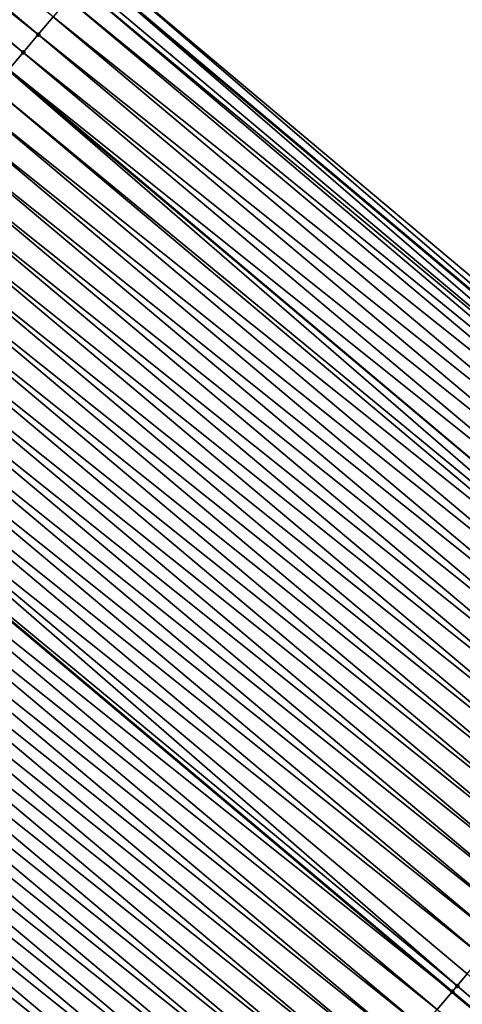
# Model space of a CAD drawing. Header units: feet. Extents: x 2007189 to 2022806, y 818621 to 837694.
# Tile 386 of 656: x 2016901 to 2016911, y 819008 to 819029. Entities that reach past the tile are written whole.
import ezdxf

# ---------------------------------------------------------------- set-up
doc = ezdxf.new("R2010")
doc.units = ezdxf.units.FT
doc.header["$MEASUREMENT"] = 0
for name, color, linetype, lineweight in [('EP_Travel Lane', 172, 'Continuous', 53), ('Road Shots', 141, 'Continuous', 100), ('Road X-Section', 40, 'Continuous', 13), ('STRIPING', 60, 'Continuous', 53)]:
    doc.layers.add(name, color=color, linetype=linetype, lineweight=lineweight)
doc.layers.add('I-77-MM17-21_SB-Surface-Border', color=7, linetype='Continuous')
doc.layers.add('I-77-MM17-21_SB-Surface-TIN', color=7, linetype='Continuous')

msp = doc.modelspace()

# ---------------------------------------------------------------- linework, layer by layer
at = {"layer": 'EP_Travel Lane'}
msp.add_polyline3d([(2016734.380056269, 819171.5816410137, 274.3019561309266), (2016749.65505463, 819158.6942299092, 274.5888565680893), (2016764.952011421, 819145.8127301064, 274.8540412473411), (2016780.24919519, 819132.9310391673, 275.095501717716), (2016795.546419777, 819120.0493138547, 275.3326984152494), (2016810.843294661, 819107.1678830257, 275.6064427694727), (2016826.140308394, 819094.2863352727, 275.865672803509), (2016841.437434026, 819081.4046932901, 276.1132194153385), (2016856.734659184, 819068.5229674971, 276.350354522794), (2016872.031767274, 819055.6413402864, 276.5997191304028), (2016887.328814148, 819042.7597646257, 276.8554896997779), (2016902.61822396, 819029.8883168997, 277.0957903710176), (2016917.924966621, 819017.0178879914, 277.3409258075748), (2016933.231830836, 819004.1473568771, 277.5682917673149), (2016948.538951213, 818991.2766103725, 277.7582244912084), (2016963.846316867, 818978.4056576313, 277.9123149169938), (2016979.153692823, 818965.5346962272, 278.0648903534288), (2016994.461046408, 818952.6637536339, 278.2207400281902), (2017009.768130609, 818939.7930375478, 278.4159691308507), (2017025.075442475, 818926.9221300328, 278.577906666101), (2017040.382905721, 818914.0510952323, 278.7177266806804), (2017055.672095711, 818901.2072486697, 278.841691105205), (2017071.0103465, 818888.3726488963, 278.9807868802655), (2017086.348633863, 818875.5380185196, 279.1001611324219)], dxfattribs=at)
at = {"layer": 'I-77-MM17-21_SB-Surface-Border', "color": 3, "linetype": 'Continuous', "lineweight": -3}
msp.add_polyline3d([(2016734.553570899, 819171.7871374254, 274.2982413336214), (2016749.827811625, 819158.8992363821, 274.5862957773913), (2016765.686244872, 819146.6837108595, 274.8268820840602), (2016780.416064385, 819133.1290581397, 275.092997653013), (2016796.032614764, 819120.6261246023, 275.3180298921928), (2016811.648880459, 819108.1234309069, 275.5728208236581), (2016827.587508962, 819096.0029443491, 275.8056849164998), (2016841.914864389, 819081.9709663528, 276.091629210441), (2016857.209051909, 819069.0858257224, 276.3385874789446), (2016872.503199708, 819056.2007185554, 276.5896925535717), (2016887.797254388, 819043.3156898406, 276.8505400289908), (2016902.761911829, 819030.0591826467, 277.0942366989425), (2016918.068658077, 819017.1887507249, 277.3388480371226), (2016933.37552812, 819004.3182147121, 277.5653623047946), (2016948.682644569, 818991.4474715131, 277.755869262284), (2016964.311828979, 818978.9591840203, 277.9047523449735), (2016979.619272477, 818966.0881658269, 278.0474565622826), (2016995.248594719, 818953.5997624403, 278.1761907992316), (2017011.199279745, 818941.4944076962, 278.3663677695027), (2017025.540950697, 818927.4756597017, 278.5709130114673), (2017041.170315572, 818914.9872204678, 278.6934134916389), (2017056.457146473, 818902.1453214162, 278.8100806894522), (2017071.795391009, 818889.3107383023, 278.9555836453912), (2017086.491902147, 818875.709227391, 279.0983096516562)], dxfattribs=at)
at = {"layer": 'I-77-MM17-21_SB-Surface-TIN', "color": 128, "linetype": 'Continuous', "lineweight": -3}
for points in [[(2016901.47484909, 819028.5283431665, 277.0840418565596), (2016886.18662564, 819041.4036555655, 276.8362603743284), (2016885.864573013, 819041.0211871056, 276.8257612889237)], [(2016901.47484909, 819028.5283431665, 277.0840418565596), (2016901.796577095, 819028.9110847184, 277.0920973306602), (2016886.18662564, 819041.4036555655, 276.8362603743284)], [(2016901.153129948, 819028.1455941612, 277.0746908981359), (2016885.864573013, 819041.0211871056, 276.8257612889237), (2016885.69909816, 819040.8246631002, 276.8200213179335)], [(2016901.153129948, 819028.1455941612, 277.0746908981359), (2016901.47484909, 819028.5283431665, 277.0840418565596), (2016885.864573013, 819041.0211871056, 276.8257612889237)], [(2016900.847775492, 819027.7823052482, 277.0651704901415), (2016901.153129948, 819028.1455941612, 277.0746908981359), (2016885.69909816, 819040.8246631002, 276.8200213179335)], [(2016902.761911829, 819030.0591826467, 277.0942366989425), (2016902.61822396, 819029.8883168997, 277.0957903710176), (2016917.924966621, 819017.0178879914, 277.3409258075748)], [(2016918.068658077, 819017.1887507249, 277.3388480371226), (2016902.761911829, 819030.0591826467, 277.0942366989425), (2016917.924966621, 819017.0178879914, 277.3409258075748)], [(2016917.746843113, 819016.8060822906, 277.3435014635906), (2016902.61822396, 819029.8883168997, 277.0957903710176), (2016902.440104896, 819029.6765074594, 277.097716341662)], [(2016917.746843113, 819016.8060822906, 277.3435014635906), (2016917.924966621, 819017.0178879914, 277.3409258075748), (2016902.61822396, 819029.8883168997, 277.0957903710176)], [(2016917.746843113, 819016.8060822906, 277.3435014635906), (2016902.440104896, 819029.6765074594, 277.097716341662), (2016902.361892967, 819029.5834941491, 277.0979885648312)], [(2016917.624293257, 819016.6603432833, 277.3441479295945), (2016902.361892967, 819029.5834941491, 277.0979885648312), (2016902.118326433, 819029.2938083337, 277.0970351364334)], [(2016917.624293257, 819016.6603432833, 277.3441479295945), (2016917.746843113, 819016.8060822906, 277.3435014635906), (2016902.361892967, 819029.5834941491, 277.0979885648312)], [(2016917.425058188, 819016.4233885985, 277.3437647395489), (2016902.118326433, 819029.2938083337, 277.0970351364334), (2016901.796577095, 819028.9110847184, 277.0920973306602)], [(2016917.425058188, 819016.4233885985, 277.3437647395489), (2016917.624293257, 819016.6603432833, 277.3441479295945), (2016902.118326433, 819029.2938083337, 277.0970351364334)], [(2016917.10329873, 819016.0406734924, 277.3403059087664), (2016901.796577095, 819028.9110847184, 277.0920973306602), (2016901.47484909, 819028.5283431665, 277.0840418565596)], [(2016917.10329873, 819016.0406734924, 277.3403059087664), (2016917.425058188, 819016.4233885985, 277.3437647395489), (2016901.796577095, 819028.9110847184, 277.0920973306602)], [(2016916.781558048, 819015.6579425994, 277.3341031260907), (2016901.47484909, 819028.5283431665, 277.0840418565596), (2016901.153129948, 819028.1455941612, 277.0746908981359)], [(2016916.781558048, 819015.6579425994, 277.3341031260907), (2016917.10329873, 819016.0406734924, 277.3403059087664), (2016901.47484909, 819028.5283431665, 277.0840418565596)], [(2016916.459830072, 819015.275201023, 277.3260434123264), (2016901.153129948, 819028.1455941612, 277.0746908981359), (2016900.847775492, 819027.7823052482, 277.0651704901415)], [(2016916.459830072, 819015.275201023, 277.3260434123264), (2016916.781558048, 819015.6579425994, 277.3341031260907), (2016901.153129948, 819028.1455941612, 277.0746908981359)], [(2016915.948243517, 819014.6665665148, 277.3111454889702), (2016900.831415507, 819027.762841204, 277.0646530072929), (2016900.509702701, 819027.3800868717, 277.0543761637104)], [(2016916.138109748, 819014.8924530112, 277.3168651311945), (2016900.847775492, 819027.7823052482, 277.0651704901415), (2016900.831415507, 819027.762841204, 277.0646530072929)], [(2016915.948243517, 819014.6665665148, 277.3111454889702), (2016916.138109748, 819014.8924530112, 277.3168651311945), (2016900.831415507, 819027.762841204, 277.0646530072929)], [(2016916.138109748, 819014.8924530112, 277.3168651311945), (2016916.459830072, 819015.275201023, 277.3260434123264), (2016900.847775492, 819027.7823052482, 277.0651704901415)], [(2016915.816394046, 819014.5097011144, 277.3070115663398), (2016900.509702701, 819027.3800868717, 277.0543761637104), (2016900.187990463, 819026.9973320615, 277.044016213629)], [(2016915.816394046, 819014.5097011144, 277.3070115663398), (2016915.948243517, 819014.6665665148, 277.3111454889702), (2016900.509702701, 819027.3800868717, 277.0543761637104)], [(2016915.494681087, 819014.1269469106, 277.2967570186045), (2016900.187990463, 819026.9973320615, 277.044016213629), (2016899.866276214, 819026.6145789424, 277.0339501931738)], [(2016915.494681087, 819014.1269469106, 277.2967570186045), (2016915.816394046, 819014.5097011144, 277.3070115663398), (2016900.187990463, 819026.9973320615, 277.044016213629)], [(2016915.172966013, 819013.7441944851, 277.2868115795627), (2016899.866276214, 819026.6145789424, 277.0339501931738), (2016899.544559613, 819026.2318278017, 277.024228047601)], [(2016915.172966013, 819013.7441944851, 277.2868115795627), (2016915.494681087, 819014.1269469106, 277.2967570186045), (2016899.866276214, 819026.6145789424, 277.0339501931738)], [(2016914.851247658, 819013.3614448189, 277.2773457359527), (2016899.544559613, 819026.2318278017, 277.024228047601), (2016899.222841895, 819025.8490775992, 277.0146690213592)], [(2016914.851247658, 819013.3614448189, 277.2773457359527), (2016915.172966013, 819013.7441944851, 277.2868115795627), (2016899.544559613, 819026.2318278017, 277.024228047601)], [(2016914.52952688, 819012.9786971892, 277.2682338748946), (2016899.222841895, 819025.8490775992, 277.0146690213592), (2016898.901123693, 819025.4663278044, 277.005180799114)], [(2016914.52952688, 819012.9786971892, 277.2682338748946), (2016914.851247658, 819013.3614448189, 277.2773457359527), (2016899.222841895, 819025.8490775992, 277.0146690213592)], [(2016914.207804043, 819012.5959512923, 277.2594231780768), (2016898.901123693, 819025.4663278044, 277.005180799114), (2016898.579406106, 819025.0835774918, 276.9956026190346)], [(2016914.207804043, 819012.5959512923, 277.2594231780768), (2016914.52952688, 819012.9786971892, 277.2682338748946), (2016898.901123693, 819025.4663278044, 277.005180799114)], [(2016913.886081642, 819012.2132050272, 277.2505484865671), (2016898.579406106, 819025.0835774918, 276.9956026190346), (2016898.257689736, 819024.700826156, 276.9858465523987)], [(2016913.886081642, 819012.2132050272, 277.2505484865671), (2016914.207804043, 819012.5959512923, 277.2594231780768), (2016898.579406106, 819025.0835774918, 276.9956026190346)], [(2016913.564360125, 819011.8304580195, 277.2415447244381), (2016898.257689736, 819024.700826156, 276.9858465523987), (2016897.935973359, 819024.3180748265, 276.9760916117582)], [(2016913.564360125, 819011.8304580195, 277.2415447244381), (2016913.886081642, 819012.2132050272, 277.2505484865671), (2016898.257689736, 819024.700826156, 276.9858465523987)], [(2016913.242638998, 819011.4477106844, 277.2324840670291), (2016897.935973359, 819024.3180748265, 276.9760916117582), (2016897.61425715, 819023.9353233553, 276.9663120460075)], [(2016913.242638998, 819011.4477106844, 277.2324840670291), (2016913.564360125, 819011.8304580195, 277.2415447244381), (2016897.935973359, 819024.3180748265, 276.9760916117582)], [(2016912.920920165, 819011.0649614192, 277.2230879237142), (2016897.61425715, 819023.9353233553, 276.9663120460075), (2016897.292540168, 819023.5525725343, 276.9566454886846)], [(2016912.920920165, 819011.0649614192, 277.2230879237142), (2016913.242638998, 819011.4477106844, 277.2324840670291), (2016897.61425715, 819023.9353233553, 276.9663120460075)], [(2016912.599203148, 819010.6822106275, 277.2134264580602), (2016897.292540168, 819023.5525725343, 276.9566454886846), (2016896.970822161, 819023.1698225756, 276.9471288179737)], [(2016912.599203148, 819010.6822106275, 277.2134264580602), (2016912.920920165, 819011.0649614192, 277.2230879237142), (2016897.292540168, 819023.5525725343, 276.9566454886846)], [(2016912.277486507, 819010.2994595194, 277.2037099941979), (2016896.970822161, 819023.1698225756, 276.9471288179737), (2016896.649103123, 819022.7870734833, 276.9377627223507)], [(2016912.277486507, 819010.2994595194, 277.2037099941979), (2016912.599203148, 819010.6822106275, 277.2134264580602), (2016896.970822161, 819023.1698225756, 276.9471288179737)], [(2016911.955768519, 819009.916709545, 277.1941905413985), (2016896.649103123, 819022.7870734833, 276.9377627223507), (2016896.327382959, 819022.4043253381, 276.9285612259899)], [(2016911.955768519, 819009.916709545, 277.1941905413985), (2016912.277486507, 819010.2994595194, 277.2037099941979), (2016896.649103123, 819022.7870734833, 276.9377627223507)], [(2016911.634050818, 819009.5339593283, 277.184629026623), (2016896.327382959, 819022.4043253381, 276.9285612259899), (2016896.005662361, 819022.0215775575, 276.9194231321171)], [(2016911.634050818, 819009.5339593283, 277.184629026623), (2016911.955768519, 819009.916709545, 277.1941905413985), (2016896.327382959, 819022.4043253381, 276.9285612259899)], [(2016911.312332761, 819009.1512094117, 277.1751196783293), (2016896.005662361, 819022.0215775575, 276.9194231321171), (2016895.683942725, 819021.6388289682, 276.9101444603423)], [(2016911.312332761, 819009.1512094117, 277.1751196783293), (2016911.634050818, 819009.5339593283, 277.184629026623), (2016896.005662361, 819022.0215775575, 276.9194231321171)], [(2016910.990613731, 819008.7684603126, 277.1657524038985), (2016895.683942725, 819021.6388289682, 276.9101444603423), (2016895.362224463, 819021.2560792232, 276.9006649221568)], [(2016910.990613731, 819008.7684603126, 277.1657524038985), (2016911.312332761, 819009.1512094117, 277.1751196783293), (2016895.683942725, 819021.6388289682, 276.9101444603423)], [(2016910.454088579, 819008.1301517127, 277.1497939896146), (2016895.362224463, 819021.2560792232, 276.9006649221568), (2016895.040507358, 819020.8733282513, 276.8909980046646)], [(2016910.454088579, 819008.1301517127, 277.1497939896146), (2016910.668895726, 819008.3857103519, 277.156235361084), (2016895.362224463, 819021.2560792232, 276.9006649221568)], [(2016910.668895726, 819008.3857103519, 277.156235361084), (2016910.990613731, 819008.7684603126, 277.1657524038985), (2016895.362224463, 819021.2560792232, 276.9006649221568)], [(2016894.718791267, 819020.4905769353, 276.8812195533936), (2016910.347178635, 819008.0029593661, 277.1465662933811), (2016895.040507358, 819020.8733282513, 276.8909980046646)], [(2016910.454088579, 819008.1301517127, 277.1497939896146), (2016895.040507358, 819020.8733282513, 276.8909980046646), (2016910.347178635, 819008.0029593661, 277.1465662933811)], [(2016910.025463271, 819007.6202074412, 277.1366817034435), (2016894.718791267, 819020.4905769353, 276.8812195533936), (2016894.397074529, 819020.1078259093, 276.8715173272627)], [(2016910.025463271, 819007.6202074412, 277.1366817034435), (2016910.347178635, 819008.0029593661, 277.1465662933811), (2016894.718791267, 819020.4905769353, 276.8812195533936)], [(2016909.703746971, 819007.2374560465, 277.1269154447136), (2016894.397074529, 819020.1078259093, 276.8715173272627), (2016894.075357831, 819019.7250748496, 276.8618092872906)], [(2016909.703746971, 819007.2374560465, 277.1269154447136), (2016910.025463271, 819007.6202074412, 277.1366817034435), (2016894.397074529, 819020.1078259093, 276.8715173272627)], [(2016909.382029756, 819006.854705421, 277.1172828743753), (2016894.075357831, 819019.7250748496, 276.8618092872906), (2016893.75363934, 819019.3423252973, 276.8523632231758)], [(2016909.382029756, 819006.854705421, 277.1172828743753), (2016909.703746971, 819007.2374560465, 277.1269154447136), (2016894.075357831, 819019.7250748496, 276.8618092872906)], [(2016909.060311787, 819006.4719554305, 277.1077606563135), (2016893.75363934, 819019.3423252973, 276.8523632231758), (2016893.431918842, 819018.9595774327, 276.8432105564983)], [(2016909.060311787, 819006.4719554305, 277.1077606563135), (2016909.382029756, 819006.854705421, 277.1172828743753), (2016893.75363934, 819019.3423252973, 276.8523632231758)], [(2016908.738593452, 819006.0892057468, 277.0982917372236), (2016893.431918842, 819018.9595774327, 276.8432105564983), (2016893.110196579, 819018.5768310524, 276.8343158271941)], [(2016908.738593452, 819006.0892057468, 277.0982917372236), (2016909.060311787, 819006.4719554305, 277.1077606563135), (2016893.431918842, 819018.9595774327, 276.8432105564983)], [(2016908.416873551, 819005.706457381, 277.0890519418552), (2016893.110196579, 819018.5768310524, 276.8343158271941), (2016892.788473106, 819018.1940856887, 276.8255978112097)], [(2016908.416873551, 819005.706457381, 277.0890519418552), (2016908.738593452, 819006.0892057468, 277.0982917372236), (2016893.110196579, 819018.5768310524, 276.8343158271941)], [(2016908.09515265, 819005.3237098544, 277.0799579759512), (2016892.788473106, 819018.1940856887, 276.8255978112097), (2016892.466749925, 819017.81134008, 276.8168372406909)], [(2016908.09515265, 819005.3237098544, 277.0799579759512), (2016908.416873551, 819005.706457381, 277.0890519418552), (2016892.788473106, 819018.1940856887, 276.8255978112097)], [(2016907.773430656, 819004.9409632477, 277.0710239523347), (2016892.466749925, 819017.81134008, 276.8168372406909), (2016892.145026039, 819017.4285950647, 276.808179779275)], [(2016907.773430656, 819004.9409632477, 277.0710239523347), (2016908.09515265, 819005.3237098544, 277.0799579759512), (2016892.466749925, 819017.81134008, 276.8168372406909)], [(2016907.45170958, 819004.5582158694, 277.0619557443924), (2016892.145026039, 819017.4285950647, 276.808179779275), (2016891.823303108, 819017.045849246, 276.7993826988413)], [(2016907.45170958, 819004.5582158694, 277.0619557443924), (2016907.773430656, 819004.9409632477, 277.0710239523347), (2016892.145026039, 819017.4285950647, 276.808179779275)], [(2016907.129989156, 819004.175467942, 277.0527921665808), (2016891.823303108, 819017.045849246, 276.7993826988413), (2016891.501580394, 819016.6631032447, 276.790553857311)], [(2016907.129989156, 819004.175467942, 277.0527921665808), (2016907.45170958, 819004.5582158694, 277.0619557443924), (2016891.823303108, 819017.045849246, 276.7993826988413)], [(2016906.808269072, 819003.79271973, 277.0435790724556), (2016891.501580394, 819016.6631032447, 276.790553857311), (2016891.179858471, 819016.280356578, 276.7816093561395)], [(2016906.808269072, 819003.79271973, 277.0435790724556), (2016907.129989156, 819004.175467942, 277.0527921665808), (2016891.501580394, 819016.6631032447, 276.790553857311)], [(2016906.486548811, 819003.4099716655, 277.0343916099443), (2016891.179858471, 819016.280356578, 276.7816093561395), (2016890.858137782, 819015.8976088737, 276.7724845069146)], [(2016906.486548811, 819003.4099716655, 277.0343916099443), (2016906.808269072, 819003.79271973, 277.0435790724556), (2016891.179858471, 819016.280356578, 276.7816093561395)], [(2016906.164828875, 819003.0272233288, 277.0251568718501), (2016890.858137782, 819015.8976088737, 276.7724845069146), (2016890.536416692, 819015.514861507, 276.7634183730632)], [(2016906.164828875, 819003.0272233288, 277.0251568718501), (2016906.486548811, 819003.4099716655, 277.0343916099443), (2016890.858137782, 819015.8976088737, 276.7724845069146)], [(2016905.843109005, 819002.644474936, 277.0159123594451), (2016890.536416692, 819015.514861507, 276.7634183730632), (2016890.214694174, 819015.1321153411, 276.7545609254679)], [(2016905.843109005, 819002.644474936, 277.0159123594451), (2016906.164828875, 819003.0272233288, 277.0251568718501), (2016890.536416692, 819015.514861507, 276.7634183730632)], [(2016905.521388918, 819002.2617267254, 277.0066995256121), (2016890.214694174, 819015.1321153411, 276.7545609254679), (2016889.892972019, 819014.7493688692, 276.7456503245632)], [(2016905.521388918, 819002.2617267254, 277.0066995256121), (2016905.843109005, 819002.644474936, 277.0159123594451), (2016890.214694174, 819015.1321153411, 276.7545609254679)], [(2016905.199667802, 819001.8789793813, 276.9976372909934), (2016889.892972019, 819014.7493688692, 276.7456503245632), (2016889.571249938, 819014.3666223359, 276.7367289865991)], [(2016905.199667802, 819001.8789793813, 276.9976372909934), (2016905.521388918, 819002.2617267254, 277.0066995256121), (2016889.892972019, 819014.7493688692, 276.7456503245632)], [(2016904.877945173, 819001.4962333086, 276.9887960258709), (2016889.571249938, 819014.3666223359, 276.7367289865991), (2016889.24952836, 819013.9838753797, 276.7277342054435)], [(2016904.877945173, 819001.4962333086, 276.9887960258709), (2016905.199667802, 819001.8789793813, 276.9976372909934), (2016889.571249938, 819014.3666223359, 276.7367289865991)], [(2016904.556221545, 819001.1134880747, 276.980100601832), (2016889.24952836, 819013.9838753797, 276.7277342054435), (2016888.927805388, 819013.6011295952, 276.7189430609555)], [(2016904.556221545, 819001.1134880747, 276.980100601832), (2016904.877945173, 819001.4962333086, 276.9887960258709), (2016889.24952836, 819013.9838753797, 276.7277342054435)], [(2016904.234496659, 819000.7307438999, 276.9715892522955), (2016888.927805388, 819013.6011295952, 276.7189430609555), (2016888.743347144, 819013.3816888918, 276.7142383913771)], [(2016904.234496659, 819000.7307438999, 276.9715892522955), (2016904.556221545, 819001.1134880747, 276.980100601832), (2016888.927805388, 819013.6011295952, 276.7189430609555)], [(2016903.912770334, 819000.3480009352, 276.9632882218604), (2016888.743347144, 819013.3816888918, 276.7142383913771), (2016888.606076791, 819013.2183885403, 276.7109739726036)], [(2016903.912770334, 819000.3480009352, 276.9632882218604), (2016904.234496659, 819000.7307438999, 276.9715892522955), (2016888.743347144, 819013.3816888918, 276.7142383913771)], [(2016903.912770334, 819000.3480009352, 276.9632882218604), (2016888.606076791, 819013.2183885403, 276.7109739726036), (2016888.284342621, 819012.8356521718, 276.7038194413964)], [(2016903.471335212, 818999.8228539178, 276.9524729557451), (2016888.284342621, 819012.8356521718, 276.7038194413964), (2016887.962604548, 819012.4529190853, 276.6972354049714)], [(2016903.471335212, 818999.8228539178, 276.9524729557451), (2016903.59104166, 818999.9652599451, 276.9553304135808), (2016888.284342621, 819012.8356521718, 276.7038194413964)], [(2016903.59104166, 818999.9652599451, 276.9553304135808), (2016903.912770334, 819000.3480009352, 276.9632882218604), (2016888.284342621, 819012.8356521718, 276.7038194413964)], [(2016903.269309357, 818999.5825220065, 276.947902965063), (2016887.962604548, 819012.4529190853, 276.6972354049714), (2016887.640861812, 819012.070189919, 276.6913327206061)], [(2016903.269309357, 818999.5825220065, 276.947902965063), (2016903.471335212, 818999.8228539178, 276.9524729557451), (2016887.962604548, 819012.4529190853, 276.6972354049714)], [(2016902.947572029, 818999.199788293, 276.9412099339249), (2016887.640861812, 819012.070189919, 276.6913327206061), (2016887.319113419, 819011.687465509, 276.686256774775)], [(2016902.947572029, 818999.199788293, 276.9412099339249), (2016903.269309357, 818999.5825220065, 276.947902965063), (2016887.640861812, 819012.070189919, 276.6913327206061)], [(2016902.508506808, 818998.6775013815, 276.9333890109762), (2016887.319113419, 819011.687465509, 276.686256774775), (2016886.997358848, 819011.3047462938, 276.6820837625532)], [(2016902.508506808, 818998.6775013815, 276.9333890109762), (2016902.625829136, 818998.817059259, 276.9353302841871), (2016887.319113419, 819011.687465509, 276.686256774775)], [(2016902.625829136, 818998.817059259, 276.9353302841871), (2016902.947572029, 818999.199788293, 276.9412099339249), (2016887.319113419, 819011.687465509, 276.686256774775)], [(2016901.982327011, 818998.0516149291, 276.9259588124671), (2016886.982882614, 819011.2875277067, 276.6819348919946), (2016886.675598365, 819010.9220320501, 276.6787748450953)], [(2016886.997358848, 819011.3047462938, 276.6820837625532), (2016886.982882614, 819011.2875277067, 276.6819348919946), (2016902.308022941, 818998.4390243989, 276.9303344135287)], [(2016902.304080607, 818998.4343349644, 276.9302743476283), (2016902.308022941, 818998.4390243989, 276.9303344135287), (2016886.982882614, 819011.2875277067, 276.6819348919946)], [(2016901.982327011, 818998.0516149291, 276.9259588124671), (2016902.304080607, 818998.4343349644, 276.9302743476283), (2016886.982882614, 819011.2875277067, 276.6819348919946)], [(2016902.508506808, 818998.6775013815, 276.9333890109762), (2016886.997358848, 819011.3047462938, 276.6820837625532), (2016902.308022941, 818998.4390243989, 276.9303344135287)], [(2016901.982327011, 818998.0516149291, 276.9259588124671), (2016886.675598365, 819010.9220320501, 276.6787748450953), (2016886.353837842, 819010.5393178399, 276.675471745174)], [(2016901.660566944, 818997.6689003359, 276.9225891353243), (2016886.353837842, 819010.5393178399, 276.675471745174), (2016886.03207901, 819010.156602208, 276.6719215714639)], [(2016901.660566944, 818997.6689003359, 276.9225891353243), (2016901.982327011, 818998.0516149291, 276.9259588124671), (2016886.353837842, 819010.5393178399, 276.675471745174)], [(2016901.338801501, 818997.2861902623, 276.9200050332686), (2016886.03207901, 819010.156602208, 276.6719215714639), (2016885.710321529, 819009.7738854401, 276.6681739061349)], [(2016901.338801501, 818997.2861902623, 276.9200050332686), (2016901.660566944, 818997.6689003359, 276.9225891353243), (2016886.03207901, 819010.156602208, 276.6719215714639)], [(2016901.017032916, 818996.9034828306, 276.9178801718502), (2016901.338801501, 818997.2861902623, 276.9200050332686), (2016885.710321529, 819009.7738854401, 276.6681739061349)], [(2016910.454088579, 819008.1301517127, 277.1497939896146), (2016925.654111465, 818995.1323705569, 277.3639080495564), (2016910.668895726, 819008.3857103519, 277.156235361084)], [(2016910.454088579, 819008.1301517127, 277.1497939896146), (2016910.347178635, 819008.0029593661, 277.1465662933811), (2016925.654111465, 818995.1323705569, 277.3639080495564)], [(2016910.025463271, 819007.6202074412, 277.1366817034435), (2016925.654111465, 818995.1323705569, 277.3639080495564), (2016910.347178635, 819008.0029593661, 277.1465662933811)]]:
    msp.add_3dface(points, dxfattribs=at)
at = {"layer": 'Road Shots', "lineweight": 100}
for p in [(2016901.47484909, 819028.5283431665, 277.0840418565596), (2016901.153129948, 819028.1455941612, 277.0746908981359), (2016910.454088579, 819008.1301517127, 277.1497939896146), (2016910.347178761, 819008.0029595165, 277.1465662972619)]:
    msp.add_point(p, dxfattribs=at)
at = {"layer": 'Road X-Section', "extrusion": (0.7653598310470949, -0.6435405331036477, 0.008939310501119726), "elevation": 1016579.793212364, "flags": 128}
msp.add_lwpolyline([(1924888.29801044, -8810.780231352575), (1924887.798010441, -8810.776751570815), (1924887.676484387, -8810.776479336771), (1924887.298010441, -8810.777432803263), (1924886.798010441, -8810.78237080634), (1924886.298010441, -8810.790426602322), (1924885.798010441, -8810.79977793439), (1924885.323436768, -8810.809298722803), (1924885.298010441, -8810.809816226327), (1924884.798010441, -8810.820093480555), (1924884.298010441, -8810.830453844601), (1924883.798010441, -8810.840520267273), (1924883.298010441, -8810.850242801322), (1924882.798010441, -8810.859802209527), (1924882.298010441, -8810.869290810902), (1924881.798010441, -8810.878869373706), (1924881.298010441, -8810.888625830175), (1924880.798010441, -8810.898381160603), (1924880.298010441, -8810.908161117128), (1924879.798010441, -8810.917828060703), (1924879.298010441, -8810.927345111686), (1924878.79801044, -8810.936711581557), (1924878.298010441, -8810.94591344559), (1924877.798010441, -8810.955051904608), (1924877.298010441, -8810.964330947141), (1924876.798010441, -8810.973810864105), (1924876.298010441, -8810.98347816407), (1924875.79801044, -8810.993257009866), (1924875.298010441, -8811.00295962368), (1924874.798010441, -8811.012668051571), (1924874.298010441, -8811.022114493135), (1924873.798010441, -8811.03126752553), (1924873.298010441, -8811.04016261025), (1924872.798010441, -8811.048880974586), (1924872.298010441, -8811.057641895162), (1924871.798010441, -8811.066299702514), (1924871.298010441, -8811.075097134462), (1924870.798010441, -8811.083926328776), (1924870.298010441, -8811.092871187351), (1924869.798010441, -8811.101996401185), (1924869.298010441, -8811.111062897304), (1924868.798010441, -8811.119920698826), (1924868.29801044, -8811.128831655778), (1924867.798010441, -8811.137753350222), (1924867.298010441, -8811.146748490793), (1924866.798010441, -8811.155539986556), (1924866.51134153, -8811.160244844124), (1924866.298010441, -8811.163509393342), (1924865.798010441, -8811.170664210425), (1924865.298010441, -8811.177248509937), (1924864.798010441, -8811.183151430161), (1924864.298010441, -8811.18822757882), (1924863.79801044, -8811.192400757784), (1924863.29801044, -8811.195709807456), (1924862.798010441, -8811.199013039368), (1924862.298010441, -8811.202563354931), (1924861.798010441, -8811.20631117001), (1924861.298010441, -8811.210254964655), (1924860.798010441, -8811.214227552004), (1924860.298010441, -8811.218533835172), (1924859.798010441, -8811.22322290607), (1924859.298010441, -8811.227982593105), (1924859.284484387, -8811.228112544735)], dxfattribs=at)
at = {"layer": 'Road X-Section', "extrusion": (0.7653598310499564, -0.6435405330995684, 0.008939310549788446), "elevation": 1016599.793221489, "flags": 128}
msp.add_lwpolyline([(1924888.298005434, -8810.714453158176), (1924887.798005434, -8810.709799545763), (1924887.607589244, -8810.709153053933), (1924887.298005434, -8810.709536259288), (1924886.798005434, -8810.71299522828), (1924886.298005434, -8810.719198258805), (1924885.798005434, -8810.72725829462), (1924885.298005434, -8810.736436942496), (1924885.002922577, -8810.742156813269), (1924884.798005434, -8810.746290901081), (1924884.298005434, -8810.75654585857), (1924883.798005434, -8810.76649169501), (1924883.298005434, -8810.775957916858), (1924882.798005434, -8810.78507014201), (1924882.298005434, -8810.793881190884), (1924881.798005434, -8810.802756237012), (1924881.298005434, -8810.81176035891), (1924880.798005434, -8810.820821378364), (1924880.298005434, -8810.830217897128), (1924879.798005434, -8810.839879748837), (1924879.298005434, -8810.849596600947), (1924878.798005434, -8810.859116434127), (1924878.298005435, -8810.868678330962), (1924877.798005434, -8810.878188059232), (1924877.298005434, -8810.88755570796), (1924876.798005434, -8810.897073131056), (1924876.464160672, -8810.903514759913), (1924876.298005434, -8810.906742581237), (1924875.798005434, -8810.916627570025), (1924875.298005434, -8810.926394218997), (1924874.798005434, -8810.936027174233), (1924874.298005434, -8810.945549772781), (1924873.798005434, -8810.95501907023), (1924873.298005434, -8810.964259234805), (1924872.798005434, -8810.973353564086), (1924872.298005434, -8810.982287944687), (1924871.798005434, -8810.991356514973), (1924871.298005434, -8811.000520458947), (1924870.798005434, -8811.00973392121), (1924870.298005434, -8811.01892175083), (1924869.798005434, -8811.028156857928), (1924869.298005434, -8811.037401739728), (1924868.798005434, -8811.04661494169), (1924868.298005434, -8811.055677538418), (1924867.798005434, -8811.064519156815), (1924867.298005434, -8811.073214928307), (1924866.798005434, -8811.081726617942), (1924866.298005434, -8811.090027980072), (1924865.798005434, -8811.09798610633), (1924865.611970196, -8811.10084367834), (1924865.298005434, -8811.105413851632), (1924864.798005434, -8811.11210715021), (1924864.298005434, -8811.117987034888), (1924864.115684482, -8811.119928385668), (1924863.798005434, -8811.123043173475), (1924863.298005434, -8811.127358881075), (1924862.798005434, -8811.130728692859), (1924862.298005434, -8811.13331289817), (1924861.798005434, -8811.1354378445), (1924861.298005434, -8811.137504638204), (1924860.798005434, -8811.14004129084), (1924860.298005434, -8811.142740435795), (1924860.237684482, -8811.143079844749)], dxfattribs=at)
at = {"layer": 'STRIPING'}
msp.add_polyline3d([(2016726.815235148, 819162.6155415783, 274.107376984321), (2016742.097894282, 819149.720544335, 274.4026973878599), (2016757.392115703, 819136.8353751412, 274.6461143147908), (2016772.686479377, 819123.9500861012, 274.8746617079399), (2016787.980843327, 819111.0647968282, 275.1031805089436), (2016803.274952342, 819098.1797223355, 275.3583467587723), (2016818.568900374, 819085.2947834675, 275.6303390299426), (2016833.863015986, 819072.4097034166, 275.8848166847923), (2016849.157257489, 819059.5245173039, 276.1261339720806), (2016864.451389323, 819046.6394235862, 276.3789138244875), (2016879.745463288, 819033.7543786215, 276.6377435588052), (2016895.040507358, 819020.8733282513, 276.8909980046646), (2016910.347178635, 819008.0029593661, 277.1465662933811), (2016925.654111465, 818995.1323705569, 277.3639080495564), (2016940.961248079, 818982.2616104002, 277.5514677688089), (2016956.268691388, 818969.390592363, 277.6942049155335), (2016971.576137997, 818956.5195715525, 277.8364586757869), (2016986.883460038, 818943.6486554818, 277.9969183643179), (2017002.190648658, 818930.7778515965, 278.1768787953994), (2017017.497807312, 818917.9070729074, 278.3612160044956), (2017032.805205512, 818905.0360927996, 278.5105447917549), (2017048.114852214, 818892.1750590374, 278.6443272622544), (2017063.453122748, 818879.3404541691, 278.7758136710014), (2017078.791449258, 818866.505802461, 278.8771013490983)], dxfattribs=at)

doc.saveas('drawing.dxf')
